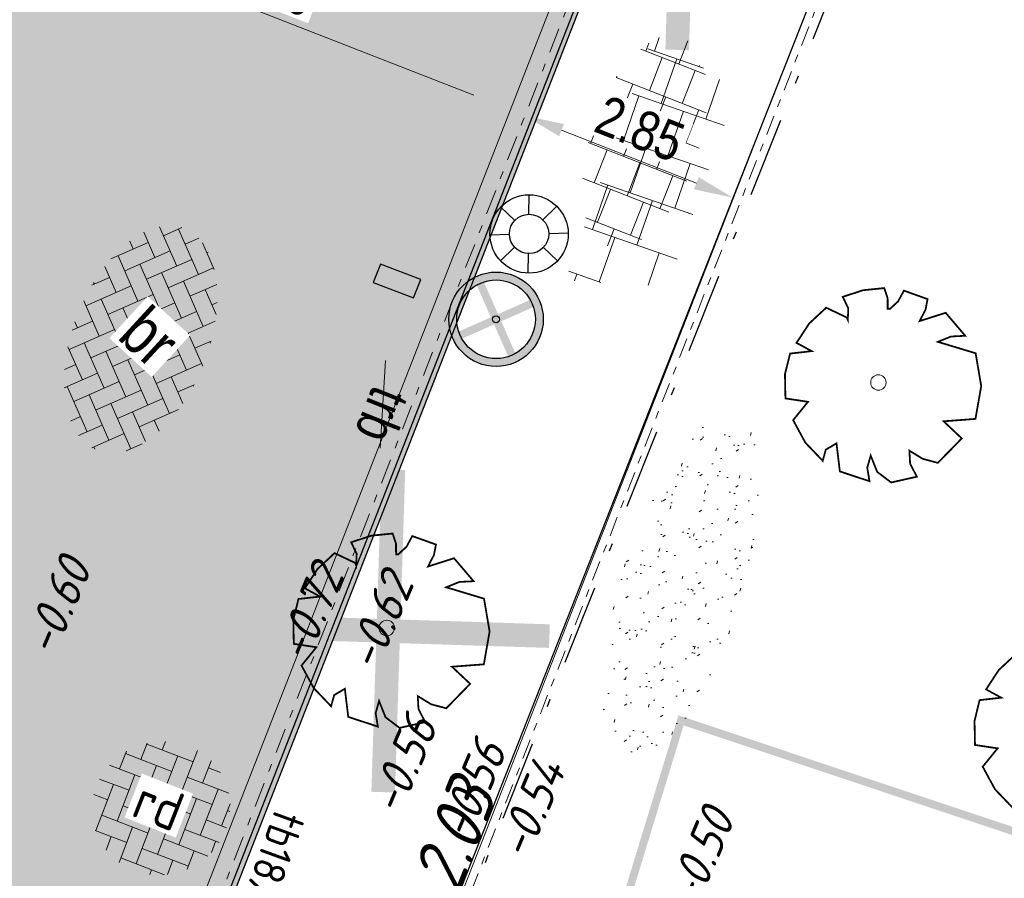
# Model space of a CAD drawing. Header units: metres. Extents: x 111546 to 149831, y 498798 to 507863.
# Tile 978 of 1056: x 111985 to 111998, y 501889 to 501899. Entities that reach past the tile are written whole.
import ezdxf
from ezdxf.enums import TextEntityAlignment as Align

# ---------------------------------------------------------------- set-up
doc = ezdxf.new("R2010")
doc.units = ezdxf.units.M
for name, pattern in [('DASHDOT', [25.4, 12.7, -6.35, 0, -6.35]), ('DASHDOT2', [12.7, 6.35, -3.175, 0, -3.175]), ('DASHED', [19.05, 12.7, -6.35]), ('VW-1-1_STREEP', [2, 1, -1])]:
    doc.linetypes.add(name, pattern=pattern)
for name, color, linetype in [('0-hoogte mv-bestaand', 253, 'Continuous'), ('0-werkgrens', 210, 'FENCELINE1'), ('2-bs-Streng regenwater', 252, 'DASHDOT'), ('2-bs-Streng regenwater  bobtot', 252, 'Continuous'), ('2-nw-streng-DWA beton', 20, 'DASHED'), ('3-NW-HV-316010+318010-Afwerken zandbed voor wegfundering en menggranulaat-opp', 20, 'Continuous'), ('3-nw-markering', 7, 'Continuous'), ('3-vw-band-ob 6x20', 30, 'Continuous'), ('3-vw-band-trb-13-15x25', 230, 'Continuous'), ('3-vw-lichtmast- ter (ver)plaatsen-verwijderen', 200, 'Continuous'), ('3-vw-tekst', 3, 'Continuous'), ('4-nw-boom tekst', 7, 'Continuous'), ('4-vw-kappen bomen', 20, 'Continuous'), ('6-OVL-nw-lichtmast', 7, 'Continuous'), ('6-OVL-nw-lichtmast nr', 2, 'Continuous'), ('Q26_BOOM', 252, 'Continuous')]:
    doc.layers.add(name, color=color, linetype=linetype)
for name, color, linetype, lineweight in [('3-nw-arcering-rijweg', 7, 'Continuous', 13), ('3-nw-arcering-trottoir', 2, 'Continuous', 15), ('3-nw-band-ob 10x20', 7, 'Continuous', 13), ('3-nw-band-ob 10x20-achterkant', 7, 'DASHDOT', 13), ('3-nw-band-trb18-20x20-achterkant-stelspecie', 103, 'DASHDOT2', 15), ('3-nw-band-trb18-20x20-voorkant-stelspecie', 103, 'Continuous', 15), ('3-nw-maatvoering', 181, 'Continuous', 15), ('3-nw-text-20-herinrichting', 7, 'Continuous', 15), ('3-vw-verharding', 3, 'Continuous', 15), ('4-nw-boom 1e grootte', 7, 'Continuous', 35), ('4-nw-gazon', 7, 'Continuous', 5), ('4-vw-te kappen bomen', 190, 'Continuous', 5)]:
    doc.layers.add(name, color=color, linetype=linetype, lineweight=lineweight)
doc.layers.add('3-nw-menggranulaat', color=7, linetype='Continuous', lineweight=13, true_color=0xebebeb)
doc.styles.get("Standard").update_dxf_attribs({"font": 'isocp-ie.shx'})
doc.styles.add('veysel', font='isocp-ie.shx', dxfattribs={"height": 0.1})
doc.styles.add('Zaanstad', font='ARIALN.TTF')
doc.styles.add('Zaanstad 1-200 1.8mm', font='ARIALN.TTF', dxfattribs={"height": 0.36})
doc.linetypes.add('FENCELINE1', pattern='A,6.35,-2.54,[133,ltypeshp.shx,S=2.54,R=0,X=-2.54,Y=0],-2.54,25.4', length=36.83)
doc.dimstyles.new('1-250', dxfattribs={"dimscale": 0.25, "dimtxt": 2, "dimasz": 2, "dimexe": 1, "dimexo": 1, "dimgap": 0.5, "dimtad": 1, "dimzin": 0, "dimdsep": 46, "dimtxsty": 'Zaanstad', "dimcen": 0, "dimclrd": 256, "dimclre": 256, "dimclrt": 256, "dimadec": 0, "dimazin": 0, "dimtfac": 1, "dimtofl": 0, "dimtmove": 0, "dimatfit": 3, "dimfxl": 1, "dimtfill": 1, "dimtolj": 1, "dimtzin": 0, "dimlwd": -1, "dimlwe": -1, "dimarcsym": 0})

# ---------------------------------------------------------------- blocks, each defined once
blk = doc.blocks.new('Q26')
at = {"linetype": 'Continuous', "lineweight": 20, "const_width": 0.0225}
blk.add_lwpolyline([(0.757, 0.516), (1.237, 0.371), (1.308, -0.046), (1.235, -0.463), (0.83, -0.494), (1.061, -0.711), (0.757, -1.022), (0.565, -0.971), (0.395, -0.867), (0.404, -1.032), (0.49, -1.198), (0.163, -1.271), (-0.015, -1.136), (-0.097, -0.929), (-0.141, -1.084), (-0.112, -1.255), (-0.489, -1.131), (-0.532, -0.774), (-0.668, -0.854), (-0.707, -0.996), (-0.927, -0.766), (-1.083, -0.479), (-0.894, -0.246), (-1.181, -0.203), (-1.187, 0.104), (-1.122, 0.367), (-0.847, 0.398), (-1.04, 0.503), (-0.879, 0.749), (-0.663, 0.95), (-0.402, 0.826), (-0.388, 0.795), (-0.382, 0.942), (-0.452, 1.088), (-0.194, 1.172), (0.076, 1.199), (0.118, 1.07), (0.119, 0.935), (0.148, 0.935), (0.252, 1.031), (0.325, 1.167), (0.626, 1.059), (0.6, 0.925), (0.525, 0.78), (0.856, 0.885), (1.105, 0.593), (0.924, 0.584)], close=True, dxfattribs=at)
at = {"linetype": 'Continuous', "lineweight": 20}
blk.add_circle((0.001, -0.001), 0.0983, dxfattribs=at)
blk = doc.blocks.new('Q21')
at = {"color": 0, "linetype": 'ByBlock', "lineweight": -2}
for p, q in [((-0.003, 0.25), (0.001, 0.5)), ((-0.181, 0.172), (-0.363, 0.343)), ((0.173, 0.18), (0.351, 0.353)), ((0.25, 0.008), (0.5, 0.015)), ((-0.25, -0.008), (-0.5, -0.015)), ((-0.186, -0.167), (-0.365, -0.341)), ((-0.01, -0.25), (-0.014, -0.5)), ((0.183, -0.171), (0.357, -0.336))]:
    blk.add_line(p, q, dxfattribs=at)
for radius in [0.498, 0.25]:
    blk.add_circle((0, 0), radius, dxfattribs=at)
blk = doc.blocks.new('*D297')
at = {"layer": '3-nw-maatvoering', "transparency": 16777216}
blk.add_line((111985.735, 501900.568), (111991.143, 501898.455), dxfattribs=at)
for points in [[(111985.766, 501900.646), (111985.705, 501900.491), (111985.27, 501900.75)], [(111991.173, 501898.533), (111991.113, 501898.378), (111991.609, 501898.273)]]:
    blk.add_solid(points, dxfattribs=at)
at = {"layer": 'Defpoints', "color": 0, "transparency": 16777216}
for p in [(111985.27, 501900.75), (111991.609, 501898.273), (111991.609, 501898.273)]:
    blk.add_point(p, dxfattribs=at)
at = {"layer": '3-nw-maatvoering', "transparency": 16777216, "insert": (111988.578, 501899.866), "char_height": 0.5, "attachment_point": 5, "rotation": 338.6563, "style": 'Zaanstad', "bg_fill": 3, "box_fill_scale": 1.1, "bg_fill_color": 9, "bg_fill_true_color": 13158600, "bg_fill_transparency": 0}
blk.add_mtext('\\A1;6.80', dxfattribs=at)
blk = doc.blocks.new('*D363')
at = {"layer": '3-nw-maatvoering', "transparency": 16777216}
blk.add_line((111992.257, 501898.01), (111993.972, 501897.335), dxfattribs=at)
for points in [[(111992.288, 501898.088), (111992.227, 501897.933), (111991.792, 501898.194)], [(111994.002, 501897.413), (111993.941, 501897.258), (111994.437, 501897.152)]]:
    blk.add_solid(points, dxfattribs=at)
at = {"layer": 'Defpoints', "color": 0, "transparency": 16777216}
for p in [(111991.792, 501898.194), (111994.437, 501897.152), (111994.437, 501897.152)]:
    blk.add_point(p, dxfattribs=at)
at = {"layer": '3-nw-maatvoering', "transparency": 16777216, "insert": (111993.254, 501898.027), "char_height": 0.5, "attachment_point": 5, "rotation": 338.507, "style": 'Zaanstad', "bg_fill": 3, "box_fill_scale": 1.1, "bg_fill_color": 9, "bg_fill_true_color": 13158600, "bg_fill_transparency": 0}
blk.add_mtext('\\A1;2.85', dxfattribs=at)
blk = doc.blocks.new('6-OVL-LM 6.0m')
at = {"linetype": 'ByBlock', "lineweight": -2}
h = blk.add_hatch(color=0, dxfattribs=at)
h.paths.add_polyline_path([(0, 0.6, 1), (0, -0.6, 1)])
h.paths.add_polyline_path([(0, -0.5, -1), (0, 0.5, -1)], flags=16)
h.paths.add_polyline_path([(0, -0.045, -1), (0, 0.045, -1)], flags=0)
blk.add_hatch(color=0, dxfattribs=at).paths.add_polyline_path([(1.625, -0.125), (1.625, 0.125), (1.075, 0.125), (1.075, -0.125)])
at = {"color": 0, "linetype": 'ByBlock', "lineweight": -2, "const_width": 0.1}
for points in [[(-0.354, 0.354), (0.354, -0.354)], [(-0.354, -0.354), (0.354, 0.354)], [(1.075, 0), (0.6, 0)]]:
    blk.add_lwpolyline(points, dxfattribs=at)
at = {"color": 0, "linetype": 'ByBlock', "lineweight": -2}
blk.add_lwpolyline([(1.075, -0.125), (1.625, -0.125), (1.625, 0.125), (1.075, 0.125)], close=True, dxfattribs=at)
for radius in [0.6, 0.5, 0.0451]:
    blk.add_circle((0, 0), radius, dxfattribs=at)
at = {"layer": '6-OVL-nw-lichtmast nr', "linetype": 'ByBlock', "lineweight": -2, "style": 'Zaanstad'}
blk.add_attdef('MAST', (1.861, 0.289), '', height=0.4, dxfattribs=at)
at = {"layer": '6-OVL-nw-lichtmast nr', "linetype": 'ByBlock', "lineweight": -2, "style": 'Zaanstad', "flags": 1}
blk.add_attdef('STRAAT', (1.861, -0.68), '', height=0.4, dxfattribs=at)
blk = doc.blocks.new('tgls')
at = {"linetype": 'Continuous'}
for p, q in [((-1.018, -0.663), (-1.018, 0.575)), ((-0.418, -0.668), (-0.418, 0.573)), ((0.182, -0.673), (0.182, 0.57)), ((0.782, -0.678), (0.782, 0.568)), ((-1.018, 0.329), (-1.552, 0.329)), ((0.182, 0.329), (-0.418, 0.329)), ((1.218, 0.329), (0.782, 0.329)), ((-1.618, 0.029), (-1.635, 0.029)), ((-1.618, -0.658), (-1.618, 0.09)), ((-0.418, 0.029), (-1.018, 0.029)), ((0.782, 0.029), (0.182, 0.029)), ((1.382, -0.682), (1.382, -0.248)), ((-1.018, -0.271), (-1.618, -0.271)), ((0.182, -0.271), (-0.418, -0.271)), ((1.382, -0.271), (0.782, -0.271)), ((-1.618, -0.571), (-1.803, -0.571)), ((-0.418, -0.571), (-1.018, -0.571)), ((0.782, -0.571), (0.182, -0.571)), ((1.473, -0.571), (1.382, -0.571))]:
    blk.add_line(p, q, dxfattribs=at)
blk = doc.blocks.new('3-verwijderen')
at = {"linetype": 'Continuous', "lineweight": 13}
blk.add_lwpolyline([(-0.66, 0.34), (0.399, 0.693)], dxfattribs=at)
at = {"linetype": 'Continuous', "lineweight": 13, "style": 'Zaanstad'}
blk.add_attdef('DIAMETER', text='', height=0.5, dxfattribs=at).set_placement((0, 0.56), align=Align.MIDDLE_CENTER)
blk = doc.blocks.new('4-boom 1e grootte')
at = {"layer": '4-nw-boom tekst', "style": 'Zaanstad'}
blk.add_attdef('BOOMSOORT', text='', height=0.9, dxfattribs=at).set_placement((2.842, 1.834), align=Align.BOTTOM_LEFT)

msp = doc.modelspace()

# ---------------------------------------------------------------- hatches: boundary and pattern name
at = {"layer": '3-nw-arcering-rijweg'}
h = msp.add_hatch(dxfattribs=at)
h.set_pattern_fill('AVH-BSS_KEIFORMAAT_ELLEBOOG', color=256, scale=2, angle=93.73247, pattern_type=2)
h.set_pattern_definition([(113.756, (111986.74966, 501897.16004), (-0.276803, 0.10761), [0.63, -0.21]), (23.756, (111986.36525, 501896.99084), (-0.276803, 0.10761), [0.63, -0.21])])
edge = h.paths.add_edge_path()
edge.add_ellipse((111986.9069, 501895.3526), major_axis=(-0.5538, -1.4092), ratio=0.5677801, start_angle=0, end_angle=360)
h = msp.add_hatch(dxfattribs=at)
h.set_pattern_fill('AVH-BSS_KEIFORMAAT_ELLEBOOG', color=256, scale=2, angle=90, pattern_type=2)
h.set_pattern_definition([(158.9606, (111969.6906, 501847.58595), (-0.2713922, -0.1206079), [0.63, -0.21]), (68.9606, (111969.53982, 501847.19395), (-0.2713922, -0.1206079), [0.63, -0.21])])
edge = h.paths.add_edge_path()
edge.add_ellipse((111987.1648, 501889.3938), major_axis=(0.8297, 0.3028), ratio=0.9556885, start_angle=0, end_angle=360)
at = {"layer": '3-nw-arcering-trottoir'}
h = msp.add_hatch(dxfattribs=at)
h.set_pattern_fill('AVH-TEGEL_300X300_HALFST', color=256, scale=1.5, angle=228.53613, style=0, pattern_type=2)
h.set_pattern_definition([(248.559613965, (530476.66877, 213348.28485), (0.04493980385, -0.50110419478), [0.45, -0.45]), (338.55961396, (530476.66877, 213348.28485), (0.16448983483, 0.41885927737), [])])
edge = h.paths.add_edge_path()
edge.add_ellipse((111993.3145, 501897.8645), major_axis=(-0.4588, -1.3297), ratio=0.488545, start_angle=0, end_angle=360)
at = {"layer": '3-nw-menggranulaat', "ltscale": 0.02}
h = msp.add_hatch(color=256, dxfattribs=at)
h.dxf.hatch_style = 1
edge = h.paths.add_edge_path(flags=17)
edge.add_line((111945.4205, 501891.0356), (111945.6729, 501890.794))
edge.add_line((111945.6729, 501890.794), (111945.6874, 501890.807))
edge.add_line((111945.6874, 501890.807), (111945.7046, 501890.8177))
edge.add_line((111945.7046, 501890.8177), (111945.7238, 501890.8259))
edge.add_line((111945.7238, 501890.8259), (111945.7445, 501890.8318))
edge.add_line((111945.7445, 501890.8318), (111945.7662, 501890.8351))
edge.add_line((111945.7662, 501890.8351), (111945.7883, 501890.836))
edge.add_line((111945.7883, 501890.836), (111945.8102, 501890.8344))
edge.add_line((111945.8102, 501890.8344), (111945.8314, 501890.8303))
edge.add_line((111945.8314, 501890.8303), (111945.8513, 501890.8237))
edge.add_line((111945.8513, 501890.8237), (111945.8693, 501890.8145))
edge.add_line((111945.8693, 501890.8145), (111945.8849, 501890.8028))
edge.add_arc((111943.4234, 501888.1077), 3.65, -30.75903, 47.59341, ccw=False)
edge.add_line((111946.56, 501886.241), (111946.396, 501885.9655))
edge.add_line((111946.396, 501885.9655), (111953.9762, 501881.4542))
edge.add_line((111953.9762, 501881.4542), (111958.2826, 501888.69))
edge.add_line((111958.2826, 501888.69), (111956.8741, 501889.9773))
edge.add_line((111956.8741, 501889.9773), (111951.4568, 501894.3664))
edge.add_line((111951.4568, 501894.3664), (111933.3048, 501910.9454))
edge.add_arc((111934.4175, 501912.1637), 1.65, 137.59341, 227.59341, ccw=False)
edge.add_line((111933.1992, 501913.2764), (111952.7546, 501934.6874))
edge.add_line((111952.7546, 501934.6874), (111952.7652, 501934.6999))
edge.add_line((111952.7652, 501934.6999), (111952.7884, 501934.7244))
edge.add_line((111952.7884, 501934.7244), (111958.8189, 501941.3271))
edge.add_arc((111962.9907, 501937.5168), 5.65, 65.58791, 137.59341, ccw=False)
edge.add_line((111965.3258, 501942.6617), (111990.2953, 501931.3286))
edge.add_line((111990.2953, 501931.3286), (111992.5123, 501928.7742))
edge.add_line((111992.5123, 501928.7742), (111996.2832, 501938.3855))
edge.add_line((111996.2832, 501938.3855), (111993.0828, 501937.6602))
edge.add_line((111993.0828, 501937.6602), (111947.8566, 501958.1872))
edge.add_line((111947.8566, 501958.1872), (111944.1829, 501950.2846))
edge.add_line((111944.1829, 501950.2846), (111946.0273, 501949.4554))
edge.add_arc((111943.3152, 501943.3934), 6.641, -41.72574, 65.89655, ccw=False)
edge.add_line((111948.2716, 501938.9734), (111948.2104, 501938.9056))
edge.add_line((111948.2104, 501938.9056), (111948.1767, 501938.8686))
edge.add_line((111948.1767, 501938.8686), (111919.7385, 501908.7564))
edge.add_line((111919.7385, 501908.7564), (111924.5965, 501904.3126))
edge.add_line((111924.5965, 501904.3126), (111926.7841, 501906.8548))
edge.add_line((111926.7841, 501906.8548), (111926.8718, 501906.9396))
edge.add_arc((111927.9845, 501905.4644), 1.8478, 39.9448, 127.02577, ccw=False)
edge.add_line((111929.4011, 501906.6508), (111929.3935, 501906.5287))
edge.add_line((111929.3935, 501906.5287), (111929.4066, 501906.5141))
edge.add_line((111929.4066, 501906.5141), (111929.4175, 501906.497))
edge.add_line((111929.4175, 501906.497), (111929.426, 501906.4777))
edge.add_line((111929.426, 501906.4777), (111929.4321, 501906.4569))
edge.add_line((111929.4321, 501906.4569), (111929.4359, 501906.4352))
edge.add_line((111929.4359, 501906.4352), (111929.4371, 501906.4131))
edge.add_line((111929.4371, 501906.4131), (111929.4359, 501906.3911))
edge.add_line((111929.4359, 501906.3911), (111929.4321, 501906.3699))
edge.add_line((111929.4321, 501906.3699), (111929.4257, 501906.35))
edge.add_line((111929.4257, 501906.35), (111929.4167, 501906.3319))
edge.add_line((111929.4167, 501906.3319), (111929.338, 501906.2428))
edge.add_line((111929.338, 501906.2428), (111945.4205, 501891.0356))
edge = h.paths.add_edge_path()
edge.add_line((111939.0689, 501884.2217), (111923.2649, 501898.6751))
edge.add_line((111923.2649, 501898.6751), (111923.0035, 501899.3073))
edge.add_line((111923.0035, 501899.3073), (111922.989, 501899.2943))
edge.add_line((111922.989, 501899.2943), (111922.9719, 501899.2837))
edge.add_line((111922.9719, 501899.2837), (111922.9527, 501899.2756))
edge.add_line((111922.9527, 501899.2756), (111922.932, 501899.2699))
edge.add_line((111922.932, 501899.2699), (111922.9104, 501899.2666))
edge.add_line((111922.9104, 501899.2666), (111922.8883, 501899.2659))
edge.add_line((111922.8883, 501899.2659), (111922.8665, 501899.2676))
edge.add_line((111922.8665, 501899.2676), (111922.8453, 501899.2718))
edge.add_line((111922.8453, 501899.2718), (111922.8254, 501899.2785))
edge.add_line((111922.8254, 501899.2785), (111922.8074, 501899.2877))
edge.add_line((111922.8074, 501899.2877), (111922.7918, 501899.2994))
edge.add_line((111922.7918, 501899.2994), (111922.7244, 501899.361))
edge.add_arc((111923.7904, 501900.8134), 1.8016, 142.46827, 233.72181, ccw=False)
edge.add_line((111922.3617, 501901.9109), (111924.5902, 501904.3072))
edge.add_line((111924.5902, 501904.3072), (111919.7344, 501908.7519))
edge.add_line((111919.7344, 501908.7519), (111909.1625, 501897.0827))
edge.add_line((111909.1625, 501897.0827), (111913.8523, 501892.7753))
edge.add_line((111913.8523, 501892.7753), (111915.8761, 501894.9148))
edge.add_arc((111917.0874, 501893.8799), 1.5932, 61.0323, 139.48943, ccw=False)
edge.add_line((111917.8591, 501895.2738), (111918.9555, 501894.4073))
edge.add_line((111918.9555, 501894.4073), (111918.9686, 501894.3928))
edge.add_line((111918.9686, 501894.3928), (111918.9794, 501894.3756))
edge.add_line((111918.9794, 501894.3756), (111918.9879, 501894.3564))
edge.add_line((111918.9879, 501894.3564), (111918.9939, 501894.3357))
edge.add_line((111918.9939, 501894.3357), (111918.9976, 501894.314))
edge.add_line((111918.9976, 501894.314), (111918.9988, 501894.2919))
edge.add_line((111918.9988, 501894.2919), (111918.9974, 501894.27))
edge.add_line((111918.9974, 501894.27), (111918.9936, 501894.2488))
edge.add_line((111918.9936, 501894.2488), (111918.9871, 501894.2289))
edge.add_line((111918.9871, 501894.2289), (111918.9781, 501894.2108))
edge.add_line((111918.9781, 501894.2108), (111918.9664, 501894.1952))
edge.add_line((111918.9664, 501894.1952), (111937.2225, 501877.2639))
edge.add_line((111937.2225, 501877.2639), (111937.3506, 501877.4043))
edge.add_line((111937.3506, 501877.4043), (111937.3651, 501877.4173))
edge.add_line((111937.3651, 501877.4173), (111937.3822, 501877.4279))
edge.add_line((111937.3822, 501877.4279), (111937.4014, 501877.4361))
edge.add_line((111937.4014, 501877.4361), (111937.4221, 501877.4419))
edge.add_line((111937.4221, 501877.4419), (111937.4437, 501877.4452))
edge.add_line((111937.4437, 501877.4452), (111937.4658, 501877.446))
edge.add_line((111937.4658, 501877.446), (111937.4876, 501877.4444))
edge.add_line((111937.4876, 501877.4444), (111937.5088, 501877.4403))
edge.add_line((111937.5088, 501877.4403), (111937.5286, 501877.4336))
edge.add_line((111937.5286, 501877.4336), (111937.5466, 501877.4245))
edge.add_line((111937.5466, 501877.4245), (111937.5622, 501877.4128))
edge.add_line((111937.5622, 501877.4128), (111938.7544, 501876.3239))
edge.add_arc((111936.2929, 501873.6289), 3.65, -30.75903, 47.59341, ccw=False)
edge.add_line((111939.4294, 501871.7622), (111938.385, 501870.0074))
edge.add_arc((111935.2485, 501871.8741), 3.65, 245.34011, 329.24097, ccw=False)
edge.add_line((111933.7256, 501868.557), (111929.0206, 501864.0685))
edge.add_arc((111924.456, 501860.7388), 5.65, -42.41791, 36.11015, ccw=False)
edge.add_line((111928.6271, 501856.9276), (111889.9448, 501814.5917))
edge.add_line((111889.9448, 501814.5917), (111889.9191, 501814.5632))
edge.add_line((111889.9191, 501814.5632), (111886.2337, 501810.5301))
edge.add_arc((111888.7069, 501808.2704), 3.35, 137.58209, 197.54111)
edge.add_line((111885.5126, 501807.2607), (111890.1896, 501792.4643))
edge.add_arc((111884.8023, 501790.7615), 5.65, -42.58489, 17.54111, ccw=False)
edge.add_line((111888.9623, 501786.9382), (111860.4469, 501755.9116))
edge.add_line((111860.4469, 501755.9116), (111859.2031, 501754.8538))
edge.add_arc((111856.663, 501757.1884), 3.45, 227.41511, 317.41511, ccw=False)
edge.add_line((111854.3284, 501754.6482), (111853.4568, 501755.1777))
edge.add_line((111853.4568, 501755.1777), (111841.6617, 501766.0181))
edge.add_line((111841.6617, 501766.0181), (111839.7535, 501767.7719))
edge.add_line((111839.7535, 501767.7719), (111835.8964, 501763.5751))
edge.add_line((111835.8964, 501763.5751), (111836.3161, 501763.1893))
edge.add_line((111836.3161, 501763.1893), (111876.9192, 501725.8727))
edge.add_line((111876.9192, 501725.8727), (111896.1196, 501708.2263))
edge.add_line((111896.1196, 501708.2263), (111899.9767, 501712.4231))
edge.add_line((111899.9767, 501712.4231), (111865.4492, 501744.1559))
edge.add_line((111865.4492, 501744.1559), (111865.3726, 501744.498))
edge.add_arc((111868.3838, 501747.7744), 4.45, 137.6472, 227.41511, ccw=False)
edge.add_line((111865.0952, 501750.7724), (111898.3784, 501787.2824))
edge.add_arc((111895.9027, 501789.5392), 3.35, 317.64716, 383.53609)
edge.add_line((111898.974, 501790.877), (111897.9326, 501793.2678))
edge.add_line((111897.9326, 501793.2678), (111893.2508, 501804.0168))
edge.add_arc((111897.6973, 501805.9535), 4.85, 137.58209, 203.53609, ccw=False)
edge.add_line((111894.1169, 501809.225), (111896.1368, 501811.4357))
edge.add_line((111896.1368, 501811.4357), (111933.9229, 501852.7908))
edge.add_arc((111938.094, 501848.9797), 5.65, 58.6164, 137.58209, ccw=False)
edge.add_line((111941.0363, 501853.8031), (111953.1191, 501846.4325))
edge.add_line((111953.1191, 501846.4325), (111956.6082, 501852.1523))
edge.add_line((111956.6082, 501852.1523), (111946.6541, 501858.2243))
edge.add_arc((111949.5965, 501863.0477), 5.65, 149.24097, 238.6164, ccw=False)
edge.add_line((111944.7413, 501865.9373), (111953.9493, 501881.412))
edge.add_line((111953.9493, 501881.412), (111946.3755, 501885.9311))
edge.add_line((111946.3755, 501885.9311), (111945.5156, 501884.4862))
edge.add_arc((111942.3791, 501886.3529), 3.65, 227.59341, 329.24097, ccw=False)
edge.add_line((111939.9176, 501883.6579), (111939.889, 501883.6834))
edge.add_line((111939.889, 501883.6834), (111939.8577, 501883.7108))
edge.add_line((111939.8577, 501883.7108), (111939.7902, 501883.77))
edge.add_line((111939.7902, 501883.77), (111939.7218, 501883.8337))
edge.add_line((111939.7218, 501883.8337), (111939.6895, 501883.8666))
edge.add_line((111939.6895, 501883.8666), (111939.6596, 501883.8999))
edge.add_line((111939.6596, 501883.8999), (111939.6328, 501883.9333))
edge.add_line((111939.6328, 501883.9333), (111939.6101, 501883.9666))
edge.add_line((111939.6101, 501883.9666), (111939.5924, 501883.9996))
edge.add_line((111939.5924, 501883.9996), (111939.5804, 501884.032))
edge.add_line((111939.5804, 501884.032), (111939.5751, 501884.0637))
edge.add_line((111939.5751, 501884.0637), (111939.5772, 501884.0942))
edge.add_line((111939.5772, 501884.0942), (111939.5814, 501884.109))
edge.add_line((111939.5814, 501884.109), (111939.5877, 501884.1235))
edge.add_line((111939.5877, 501884.1235), (111939.5963, 501884.1376))
edge.add_line((111939.5963, 501884.1376), (111939.3596, 501884.0053))
edge.add_line((111939.3596, 501884.0053), (111939.0689, 501884.2217))
edge = h.paths.add_edge_path(flags=17)
edge.add_line((111933.0577, 501869.1111), (111912.895, 501887.549))
edge.add_line((111912.895, 501887.549), (111912.8805, 501887.5359))
edge.add_line((111912.8805, 501887.5359), (111912.8633, 501887.5253))
edge.add_line((111912.8633, 501887.5253), (111912.8441, 501887.517))
edge.add_line((111912.8441, 501887.517), (111912.8234, 501887.5112))
edge.add_line((111912.8234, 501887.5112), (111912.8017, 501887.5079))
edge.add_line((111912.8017, 501887.5079), (111912.7796, 501887.507))
edge.add_line((111912.7796, 501887.507), (111912.7577, 501887.5086))
edge.add_line((111912.7577, 501887.5086), (111912.7366, 501887.5127))
edge.add_line((111912.7366, 501887.5127), (111912.7167, 501887.5193))
edge.add_line((111912.7167, 501887.5193), (111912.6986, 501887.5285))
edge.add_line((111912.6986, 501887.5285), (111912.683, 501887.5402))
edge.add_line((111912.683, 501887.5402), (111912.2714, 501887.9162))
edge.add_arc((111913.4223, 501889.4072), 1.8836, 145.26236, 232.33447, ccw=False)
edge.add_line((111911.8745, 501890.4805), (111913.8494, 501892.7722))
edge.add_line((111913.8494, 501892.7722), (111909.1549, 501897.0744))
edge.add_line((111909.1549, 501897.0744), (111901.8785, 501889.0129))
edge.add_line((111901.8785, 501889.0129), (111928.2662, 501864.9107))
edge.add_arc((111924.456, 501860.7388), 5.65, 37.7584, 47.59468, ccw=False)
edge.add_line((111928.9229, 501864.1984), (111933.6754, 501868.5805))
edge.add_arc((111935.2485, 501871.8741), 3.65, 233.53134, 244.47053, ccw=False)
edge.add_line((111933.079, 501868.9388), (111933.0701, 501868.9465))
edge.add_line((111933.0701, 501868.9465), (111933.0624, 501868.9556))
edge.add_line((111933.0624, 501868.9556), (111933.0558, 501868.9659))
edge.add_line((111933.0558, 501868.9659), (111933.0502, 501868.9772))
edge.add_line((111933.0502, 501868.9772), (111933.0458, 501868.9893))
edge.add_line((111933.0458, 501868.9893), (111933.0424, 501869.0021))
edge.add_line((111933.0424, 501869.0021), (111933.039, 501869.0288))
edge.add_line((111933.039, 501869.0288), (111933.0399, 501869.056))
edge.add_line((111933.0399, 501869.056), (111933.0451, 501869.0822))
edge.add_line((111933.0451, 501869.0822), (111933.0493, 501869.0944))
edge.add_line((111933.0493, 501869.0944), (111933.0545, 501869.1059))
edge.add_line((111933.0545, 501869.1059), (111933.0608, 501869.1163))
edge.add_line((111933.0608, 501869.1163), (111933.0682, 501869.1256))
edge.add_line((111933.0682, 501869.1256), (111933.0577, 501869.1111))
edge = h.paths.add_edge_path()
edge.add_line((111992.5179, 501928.7676), (111994.7292, 501926.2197))
edge.add_line((111994.7292, 501926.2197), (111992.7618, 501920.8852))
edge.add_line((111992.7618, 501920.8852), (111990.9535, 501916.2577))
edge.add_line((111990.9535, 501916.2577), (111987.3966, 501907.1552))
edge.add_line((111987.3966, 501907.1552), (111984.5685, 501905.9622))
edge.add_line((111984.5685, 501905.9622), (111979.6175, 501893.2924))
edge.add_line((111979.6175, 501893.2924), (111980.8658, 501890.4421))
edge.add_line((111980.8658, 501890.4421), (111966.3394, 501853.2677))
edge.add_arc((112199.3326, 501762.2227), 250.15, 158.656294, 158.959504)
edge.add_line((111965.8609, 501852.0335), (111958.2211, 501851.1683))
edge.add_line((111958.2211, 501851.1683), (111956.6509, 501852.1262))
edge.add_line((111956.6509, 501852.1262), (111953.1617, 501846.4064))
edge.add_line((111953.1617, 501846.4064), (111954.801, 501845.4065))
edge.add_line((111954.801, 501845.4065), (111961.2929, 501839.1012))
edge.add_arc((112172.9168, 501770.2756), 222.5345, 161.984141, 163.432257)
edge.add_line((111959.6211, 501833.7311), (111947.8873, 501794.3967))
edge.add_arc((111619.3818, 501892.3933), 342.8107, 334.016078, 343.389614, ccw=False)
edge.add_line((111927.5402, 501742.2014), (111914.6403, 501718.2034))
edge.add_arc((111619.3446, 501892.406), 342.85, 327.803063, 329.462534, ccw=False)
edge.add_line((111909.4717, 501709.7249), (111902.159, 501710.4174))
edge.add_line((111902.159, 501710.4174), (111900.0135, 501712.3893))
edge.add_line((111900.0135, 501712.3893), (111896.1564, 501708.1925))
edge.add_line((111896.1564, 501708.1925), (111898.3692, 501706.1588))
edge.add_line((111898.3692, 501706.1588), (111901.9376, 501698.2777))
edge.add_arc((111620.0913, 501891.8095), 341.8946, 319.976566, 325.524268, ccw=False)
edge.add_line((111881.9079, 501671.9368), (111875.8132, 501664.6874))
edge.add_line((111875.8132, 501664.6874), (111881.8015, 501659.8582))
edge.add_line((111881.8015, 501659.8582), (111887.6852, 501667.154))
edge.add_arc((111619.6416, 501892.2362), 350.0133, 319.979072, 330.881819)
edge.add_line((111925.4195, 501721.9153), (111934.2415, 501738.8209))
edge.add_arc((111619.6416, 501892.2362), 350.0133, 334.00373, 336.636623)
edge.add_line((111940.9568, 501753.4345), (111946.615, 501767.3333))
edge.add_arc((111619.5305, 501892.3164), 350.15, 339.087525, 343.389614)
edge.add_line((111955.069, 501792.2218), (111966.8024, 501831.5546))
edge.add_arc((112199.5184, 501762.133), 242.85, 158.656294, 163.389614, ccw=False)
edge.add_line((111973.3246, 501850.5211), (111996.8969, 501910.8449))
edge.add_line((111996.8969, 501910.8449), (111999.7725, 501918.2039))
edge.add_line((111999.7725, 501918.2039), (112014.2094, 501957.3484))
edge.add_line((112014.2094, 501957.3484), (112017.327, 501965.8015))
edge.add_line((112017.327, 501965.8015), (112023.9953, 501969.4553))
edge.add_line((112023.9953, 501969.4553), (112025.9918, 501974.4606))
edge.add_line((112025.9918, 501974.4606), (112023.5855, 501976.2269))
edge.add_line((112023.5855, 501976.2269), (112024.3517, 501978.5545))
edge.add_line((112024.3517, 501978.5545), (112022.3088, 501979.3064))
edge.add_line((112022.3088, 501979.3064), (112022.8152, 501980.6823))
edge.add_line((112022.8152, 501980.6823), (112015.7803, 501983.2979))
edge.add_line((112015.7803, 501983.2979), (112012.7309, 501975.0297))
edge.add_line((112012.7309, 501975.0297), (111999.4836, 501939.1108))
edge.add_line((111999.4836, 501939.1108), (111996.2923, 501938.3876))
edge.add_line((111996.2923, 501938.3876), (111992.5179, 501928.7676))
edge = h.paths.add_edge_path()
edge.add_line((112022.6664, 501569.4539), (112021.9525, 501567.8914))
edge.add_arc((112022.5437, 501567.6213), 0.65, 155.44535, 245.26702)
edge.add_line((112022.2718, 501567.0309), (112030.4099, 501563.2821))
edge.add_arc((112030.6818, 501563.8725), 0.65, 245.26702, 335.61275)
edge.add_line((112031.2738, 501563.6041), (112031.7526, 501564.6357))
edge.add_line((112031.7526, 501564.6357), (112037.7391, 501577.621))
edge.add_line((112037.7391, 501577.621), (112039.5258, 501581.518))
edge.add_line((112039.5258, 501581.518), (112043.4029, 501579.7321))
edge.add_line((112043.4029, 501579.7321), (112042.2053, 501577.1324))
edge.add_arc((112042.7957, 501576.8604), 0.65, 155.26702, 244.8963)
edge.add_line((112042.5199, 501576.2718), (112043.6841, 501575.7264))
edge.add_line((112043.6841, 501575.7264), (112037.3742, 501562.0284))
edge.add_line((112037.3742, 501562.0284), (112036.9034, 501561.0065))
edge.add_arc((112037.4938, 501560.7346), 0.65, 155.26702, 245.26702)
edge.add_line((112037.2219, 501560.1442), (112070.2963, 501544.9086))
edge.add_line((112070.2963, 501544.9086), (112090.0758, 501535.7972))
edge.add_line((112090.0758, 501535.7972), (112106.9799, 501528.0104))
edge.add_line((112106.9799, 501528.0104), (112102.6804, 501518.6766))
edge.add_line((112102.6804, 501518.6766), (112096.6219, 501521.4671))
edge.add_line((112096.6219, 501521.4671), (112098.0341, 501524.5333))
edge.add_line((112098.0341, 501524.5333), (112072.1423, 501536.474))
edge.add_line((112072.1423, 501536.474), (112068.2561, 501528.0329))
edge.add_line((112068.2561, 501528.0329), (112094.1523, 501516.1055))
edge.add_line((112094.1523, 501516.1055), (112096.6009, 501521.4217))
edge.add_line((112096.6009, 501521.4217), (112102.6595, 501518.6312))
edge.add_line((112102.6595, 501518.6312), (112097.7794, 501508.0373))
edge.add_line((112097.7794, 501508.0373), (112065.7267, 501522.8023))
edge.add_line((112065.7267, 501522.8023), (112072.124, 501536.69))
edge.add_line((112072.124, 501536.69), (112023.5558, 501559.0627))
edge.add_arc((112021.6103, 501554.8393), 4.65, 65.26702, 155.26702)
edge.add_line((112017.3868, 501556.7848), (112004.8207, 501529.5055))
edge.add_line((112004.8207, 501529.5055), (111991.5629, 501500.7245))
edge.add_line((111991.5629, 501500.7245), (111991.191, 501493.9811))
edge.add_line((111991.191, 501493.9811), (111981.4392, 501500.8561))
edge.add_line((111981.4392, 501500.8561), (111985.3353, 501503.2189))
edge.add_line((111985.3353, 501503.2189), (111995.4999, 501525.2871))
edge.add_line((111995.4999, 501525.2871), (112013.4446, 501564.2406))
edge.add_line((112013.4446, 501564.2406), (112022.0681, 501582.9609))
edge.add_line((112022.0681, 501582.9609), (112027.6993, 501580.3669))
edge.add_line((112027.6993, 501580.3669), (112027.4871, 501579.9062))
edge.add_line((112027.4871, 501579.9062), (112022.6664, 501569.4539))
at = {"layer": '4-nw-gazon', "ltscale": 0.1}
h = msp.add_hatch(dxfattribs=at)
h.set_pattern_fill('AGR-GRAS_GAZON', color=256, scale=0.25, angle=-113.13273, pattern_type=2)
h.set_pattern_definition([(241.78164, (112053.7784, 501793.2972), (0.2124434, -0.4326158), [0, -0.38, 0, -0.425, 0, -0.40625]), (211.78164, (112053.7784, 501793.2972), (-0.113171, -0.8250642), [0, -0.205, 0, -0.3425, 0, -0.13125]), (171.78164, (112054.0587, 501793.42363), (-0.7090806, -0.3214408), [0, -0.125, 0, -0.45, 0, -0.5875]), (161.78164, (112054.0587, 501793.4236), (-0.5948175, -0.5090546), [0, -0.0625, 0, -0.295, 0, -0.3375]), (255.28164, (112054.7489, 501792.69007), (0.2956015, -0.3487878), [0.0375, -0.523875]), (214.28164, (112053.96553, 501794.42654), (-0.0057321, -0.4571655), [0.0375, -0.523875])])
edge = h.paths.add_edge_path()
edge.add_ellipse((111993.7755, 501892.2039), major_axis=(-0.6872, -2.1913), ratio=0.3346445, start_angle=0, end_angle=360)

# ---------------------------------------------------------------- linework, layer by layer
at = {"layer": '2-bs-Streng regenwater', "ltscale": 0.08, "flags": 128}
msp.add_lwpolyline([(111990.726, 501887.288), (112008.374, 501931.62)], dxfattribs=at)
at = {"layer": '2-nw-streng-DWA beton', "ltscale": 0.1, "const_width": 0.1}
msp.add_lwpolyline([(111992.0143, 501909.52), (111969.8458, 501851.5767)], dxfattribs=at)
at = {"layer": '3-nw-band-trb18-20x20-achterkant-stelspecie', "ltscale": 0.05}
msp.add_lwpolyline([(111986.49, 501884.6249), (111996.7571, 501910.8995)], dxfattribs=at)
at = {"layer": '3-nw-band-trb18-20x20-voorkant-stelspecie'}
msp.add_lwpolyline([(111986.3037, 501884.6977), (111996.5709, 501910.9723)], dxfattribs=at)
at = {"layer": '3-nw-markering', "linetype": 'VW-1-1_STREEP', "const_width": 0.1, "flags": 128}
msp.add_lwpolyline([(111884.2225, 501666.6038), (111885.8705, 501668.6474, 0.1025141), (111952.817, 501792.8935), (111964.5504, 501832.2264, -0.0206559), (111971.1358, 501851.3764), (111997.5754, 501919.0382), (112011.3989, 501956.5192)], format="xyb", dxfattribs=at)

# ---------------------------------------------------------------- block references
at = {"layer": '3-vw-lichtmast- ter (ver)plaatsen-verwijderen'}
msp.add_blockref('Q21', (111991.845, 501896.691), dxfattribs=at)
at = {"layer": '3-vw-tekst', "rotation": 248.1183571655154}
msp.add_blockref('3-verwijderen', (111989.4571, 501894.5989), dxfattribs=at).add_auto_attribs({'DIAMETER': 'trb'})
at = {"layer": '4-vw-te kappen bomen'}
msp.add_blockref('Q26', (111990.035, 501891.685), dxfattribs=at)
at = {"layer": '6-OVL-nw-lichtmast', "ltscale": 0.05, "rotation": 158.869204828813}
msp.add_blockref('6-OVL-LM 6.0m', (111991.4251, 501895.6068), dxfattribs=at)
at = {"layer": 'Q26_BOOM'}
for p in [(111996.285, 501894.804), (111998.695, 501890.4)]:
    msp.add_blockref('Q26', p, dxfattribs=at)

# ---------------------------------------------------------------- texts
at = {"layer": '0-hoogte mv-bestaand', "style": 'veysel', "oblique": 15}
for s, p in [('-0.60', (111986.0485, 501891.8672)), ('-0.72', (111989.2634, 501891.7825)), ('-0.62', (111990.1487, 501891.6749)), ('-0.56', (111990.4444, 501889.8544)), ('-0.56', (111991.3232, 501889.5409)), ('-0.54', (111992.0713, 501889.2928)), ('-0.50', (111994.2245, 501888.6835))]:
    msp.add_text(s, height=0.45, rotation=67, dxfattribs=at).set_placement(p, align=Align.CENTER)
at = {"layer": '2-bs-Streng regenwater  bobtot', "oblique": 15}
msp.add_text('-2.03', height=0.65, rotation=68.29316, dxfattribs=at).set_placement((111990.9723, 501887.8326), align=Align.BOTTOM_LEFT)

# ---------------------------------------------------------------- next in the draw order: dimensions: what is measured, and where the dimension line sits
at = {"layer": '3-nw-maatvoering'}
dim = msp.add_aligned_dim(p1=(111985.2697, 501900.7504), p2=(111991.6086, 501898.2734), distance=0, text='6.80', dimstyle='1-250', dxfattribs=at)
dim.commit()
dim.dimension.update_dxf_attribs({"geometry": '*D297', "text_midpoint": (111988.5775, 501899.8661)})

# ---------------------------------------------------------------- next in the draw order: linework, layer by layer
at = {"layer": '3-nw-band-ob 10x20'}
msp.add_lwpolyline([(111994.7921, 501883.1058), (111993.2958, 501883.1389, -0.5209917), (111990.5679, 501887.2301), (112002.2967, 501917.2453), (112005.8526, 501926.8868, -0.4351589), (112008.5524, 501928.0174), (112011.1755, 501926.838)], format="xyb", dxfattribs=at)
at = {"layer": '3-nw-band-ob 10x20-achterkant', "ltscale": 0.02}
msp.add_lwpolyline([(111994.7943, 501883.2058), (111993.298, 501883.2389, -0.5209917), (111990.661, 501887.1937), (112002.3902, 501917.2098), (112005.9464, 501926.8522, -0.4351589), (112008.5113, 501927.9262), (112011.1047, 501926.7546)], format="xyb", dxfattribs=at)
at = {"layer": '3-nw-markering', "linetype": 'VW-1-1_STREEP', "const_width": 0.1, "flags": 128}
msp.add_lwpolyline([(111882.0384, 501668.4378), (111883.7075, 501670.4257, 0.1024983), (111950.1397, 501793.7265), (111961.8731, 501833.0593, -0.0206559), (111968.5282, 501852.4124), (111994.9588, 501920.0509), (112008.7605, 501957.4729)], format="xyb", dxfattribs=at)
at = {"layer": '4-vw-kappen bomen', "const_width": 0.3}
msp.add_lwpolyline([(111993.858, 501903.1272), (111993.7276, 501899.0306), (111993.7928, 501901.0789), (111991.7445, 501901.1441), (111995.8411, 501901.0137)], dxfattribs=at)

# ---------------------------------------------------------------- next in the draw order: texts
at = {"layer": '3-nw-text-20-herinrichting', "ltscale": 0.05, "insert": (111987.1374, 501889.4271), "char_height": 0.5, "attachment_point": 5, "rotation": 338.47896, "style": 'veysel', "bg_fill": 3, "box_fill_scale": 1.1, "bg_fill_color": 9, "bg_fill_true_color": 13158600, "bg_fill_transparency": 0}
msp.add_mtext('\\A1;rd', dxfattribs=at)

# ---------------------------------------------------------------- next in the draw order: dimensions: what is measured, and where the dimension line sits
at = {"layer": '3-nw-maatvoering'}
dim = msp.add_aligned_dim(p1=(111991.7921, 501898.1936), p2=(111994.4369, 501897.1521), distance=0, text='2.85', dimstyle='1-250', dxfattribs=at)
dim.commit()
dim.dimension.update_dxf_attribs({"geometry": '*D363', "text_midpoint": (111993.2538, 501898.0267)})

# ---------------------------------------------------------------- next in the draw order: linework, layer by layer
at = {"layer": '0-werkgrens', "ltscale": 0.1, "const_width": 0.1}
msp.add_lwpolyline([(112003.4335, 501916.0308), (112000.4033, 501906.3211), (112005.3892, 501902.2465), (112010.0441, 501897.0953), (112008.8427, 501889.2294), (111998.0808, 501889.0741), (111993.7768, 501890.51), (111991.7989, 501884.0407), (111996.165, 501883.5487), (111995.7847, 501880.3557), (111992.6193, 501880.5525), (111991.8266, 501875.372), (112001.7684, 501875.0241), (112001.7416, 501871.5871), (112015.0771, 501871.458), (112015.0771, 501871.458), (112014.9536, 501867.4706), (112005.053, 501867.633), (112002.0915, 501797.6945), (111992.3838, 501798.0092), (111992.6597, 501794.264)], dxfattribs=at)
at = {"layer": '3-NW-HV-316010+318010-Afwerken zandbed voor wegfundering en menggranulaat-opp'}
msp.add_lwpolyline([(111955.069, 501792.2218), (111966.8024, 501831.5546, -0.0206559), (111973.3246, 501850.5211), (111996.8969, 501910.8449), (111999.7725, 501918.2039), (112014.2094, 501957.3484), (112017.327, 501965.8015), (112023.9953, 501969.4553)], format="xyb", dxfattribs=at)
at = {"layer": '3-vw-band-ob 6x20', "ltscale": 0.05}
msp.add_lwpolyline([(112003.717, 501921.239), (111996.058, 501901.268), (111990.428, 501886.974)], dxfattribs=at)
at = {"layer": '3-vw-band-trb-13-15x25', "ltscale": 0.1}
msp.add_line((111987.295, 501886.456), (111994.131, 501903.908), dxfattribs=at)

# ---------------------------------------------------------------- next in the draw order: block references
at = {"layer": '3-vw-verharding', "rotation": 250.8358486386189}
msp.add_blockref('tgls', (111993.4462, 501897.2978), dxfattribs=at)
at = {"layer": '4-nw-boom 1e grootte'}
ref = msp.add_blockref('4-boom 1e grootte', (111972.3846, 501897.5975), dxfattribs=dict(at, rotation=317.4143730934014))
ref.add_attrib('BOOMSOORT', '1e orde Iep; Plataan; Platanus x hispanica Huissen', dxfattribs={"layer": '4-nw-boom tekst', "height": 0.9, "rotation": 317.41437, "style": 'Zaanstad'}).set_placement((111965.4131, 501897.9724), align=Align.BOTTOM_LEFT)

# ---------------------------------------------------------------- next in the draw order: texts
at = {"layer": '3-nw-text-20-herinrichting', "ltscale": 0.05, "insert": (111987.0195, 501895.3821), "char_height": 0.6, "attachment_point": 5, "rotation": 317.41437, "style": 'Zaanstad 1-200 1.8mm', "bg_fill": 3, "box_fill_scale": 1.1, "bg_fill_color": 9, "bg_fill_true_color": 13158600, "bg_fill_transparency": 0}
msp.add_mtext('\\A1;br', dxfattribs=at)
at = {"layer": '3-nw-text-20-herinrichting', "color": 0, "insert": (111988.5893, 501889.4082), "char_height": 0.408319, "attachment_point": 7, "rotation": 250.09801, "style": 'veysel', "bg_fill": 3, "box_fill_scale": 1.1, "bg_fill_color": 9, "bg_fill_true_color": 13158600, "bg_fill_transparency": 0}
msp.add_mtext('\\A1;{\\C256;tb18/20;s}', dxfattribs=at)

# ---------------------------------------------------------------- next in the draw order: linework, layer by layer
at = {"layer": '4-vw-kappen bomen', "const_width": 0.3}
msp.add_lwpolyline([(111990.1206, 501893.6938), (111989.9902, 501889.5972), (111990.0554, 501891.6455), (111988.0071, 501891.7107), (111992.1037, 501891.5803)], dxfattribs=at)

doc.saveas('drawing.dxf')
